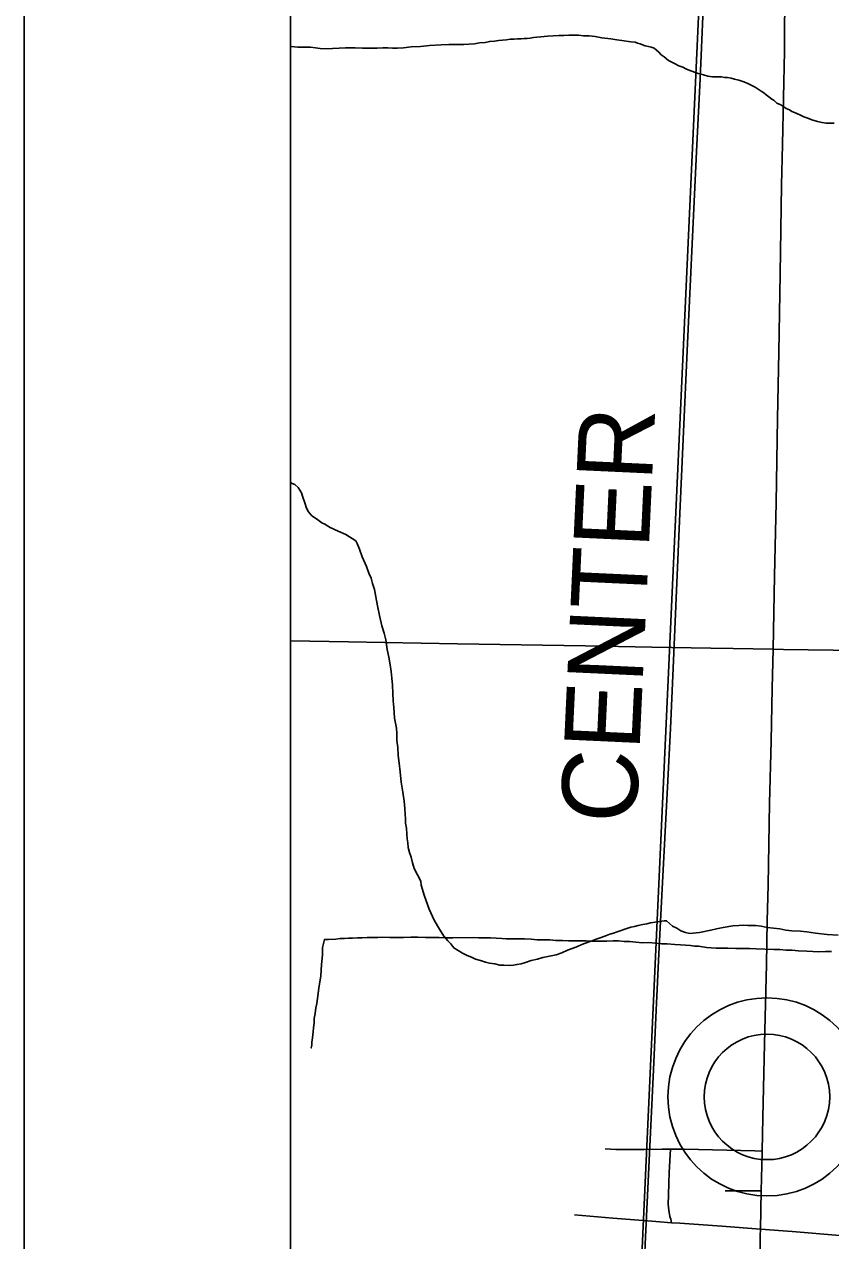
# Model space of a CAD drawing. Extents: x 2.4 to 73.1, y 4.5 to 25.6.
# Drawn here: x 41.8585 to 42.1615, y 23.1826 to 23.6395 of the extents above; entities that cross this region are included whole.
import ezdxf

# ---------------------------------------------------------------- set-up
doc = ezdxf.new("R2010")
doc.units = 0
for name, color, linetype in [('GM_X_County_Road', 7, 'Continuous'), ('GM_X_Interchange_Ramps', 7, 'Continuous'), ('GM_X_Minor_River', 7, 'Continuous'), ('GM_X_Section', 7, 'Continuous'), ('GM_X_State_Route', 7, 'Continuous'), ('GM_X_Township_Road', 7, 'Continuous'), ('GM_X_Township_Road_Text', 7, 'Continuous'), ('GM_X_Unincorporated', 7, 'Continuous'), ('GM_X_Unincorporated_Location', 7, 'Continuous'), ('GM_X_US_Shield', 7, 'Continuous'), ('SH_Cut_Line', 7, 'Continuous'), ('SH_Data', 7, 'Continuous')]:
    doc.layers.add(name, color=color, linetype=linetype)

msp = doc.modelspace()

# ---------------------------------------------------------------- linework, layer by layer
at = {"layer": 'GM_X_County_Road'}
msp.add_line((42.13513, 23.18695), (42.13543, 23.20134), dxfattribs=at)
for points in [[(42.1399, 23.40477), (42.14046, 23.4324), (42.14099, 23.45975), (42.14157, 23.49145), (42.14206, 23.51631), (42.14259, 23.54584), (42.14311, 23.5791), (42.14339, 23.59432), (42.14415, 23.62945), (42.14422, 23.63877), (42.14484, 23.67172), (42.1458, 23.71647), (42.14621, 23.7432), (42.14777, 23.82432), (42.14848, 23.8554), (42.14867, 23.87188), (42.14908, 23.89611), (42.14928, 23.90369)], [(42.13575, 23.21622), (42.13604, 23.22885), (42.13666, 23.25651), (42.13737, 23.28633), (42.13771, 23.30281), (42.13801, 23.31617), (42.13855, 23.34694), (42.13912, 23.37024), (42.13951, 23.39013), (42.1399, 23.40477)], [(42.13543, 23.20134), (42.13562, 23.21083), (42.13575, 23.21622)], [(42.13442, 23.15243), (42.13453, 23.15678), (42.13476, 23.16671), (42.13486, 23.17417), (42.13506, 23.18442), (42.13513, 23.18695)]]:
    msp.add_lwpolyline(points, dxfattribs=at)
at = {"layer": 'GM_X_Interchange_Ramps'}
msp.add_lwpolyline([(41.95853, 24.68373), (41.95853, 21.67404)], dxfattribs=at)
at = {"layer": 'GM_X_Minor_River'}
for points in [[(41.95853, 23.63125), (41.95885, 23.63122), (41.96132, 23.63099), (41.96398, 23.63095), (41.96607, 23.63092), (41.96797, 23.6307), (41.96968, 23.63048), (41.97196, 23.63025), (41.97919, 23.63071), (41.98281, 23.63065), (41.98566, 23.63061), (41.98851, 23.63056), (41.99117, 23.63052), (41.99327, 23.63067), (41.99517, 23.63064), (41.99688, 23.63062), (41.99878, 23.63059), (42.00107, 23.63074), (42.00392, 23.63108), (42.00735, 23.63121), (42.01078, 23.63154), (42.01516, 23.63185), (42.01801, 23.63199), (42.02106, 23.63194), (42.02372, 23.6319), (42.02562, 23.63206), (42.02772, 23.63222), (42.02962, 23.63257), (42.03172, 23.63272), (42.03344, 23.63308), (42.03515, 23.63324), (42.03667, 23.6334), (42.0382, 23.63357), (42.03972, 23.63373), (42.04106, 23.6339), (42.04258, 23.63388), (42.04391, 23.63405), (42.04524, 23.63403), (42.04639, 23.6342), (42.04753, 23.63418), (42.04867, 23.63435), (42.04982, 23.63452), (42.05115, 23.63469), (42.05267, 23.63486), (42.05515, 23.63501), (42.05724, 23.63517), (42.05934, 23.63532), (42.06124, 23.63529), (42.06314, 23.63545), (42.06505, 23.63542), (42.06676, 23.63539), (42.06866, 23.63517), (42.07075, 23.63514), (42.07303, 23.63492), (42.07549, 23.6345), (42.07891, 23.63406), (42.08118, 23.63365), (42.08308, 23.63343), (42.0865, 23.63299), (42.08802, 23.63278), (42.08896, 23.63238), (42.08991, 23.63218), (42.09085, 23.63178), (42.0918, 23.63139), (42.09313, 23.63118), (42.09407, 23.63097), (42.09521, 23.63058), (42.0969, 23.62903), (42.09783, 23.62806), (42.09896, 23.62729), (42.10065, 23.62593), (42.10254, 23.62495), (42.10442, 23.62397), (42.10593, 23.62338), (42.10707, 23.62279), (42.10801, 23.6224), (42.11179, 23.62101), (42.11369, 23.6206), (42.11539, 23.62), (42.1171, 23.61978), (42.11843, 23.61976), (42.11938, 23.61975), (42.12052, 23.61973), (42.12166, 23.61952), (42.1228, 23.6195), (42.12413, 23.61929), (42.12545, 23.61889), (42.12697, 23.61849), (42.12886, 23.61789), (42.13037, 23.61729), (42.13188, 23.61651), (42.1332, 23.61592), (42.13433, 23.61514), (42.13546, 23.61436), (42.1364, 23.61378), (42.13734, 23.613)], [(42.13734, 23.613), (42.13828, 23.61223), (42.13941, 23.61145), (42.14035, 23.61087), (42.14128, 23.6099), (42.1428, 23.60931), (42.14392, 23.60853), (42.14487, 23.60795), (42.146, 23.60736), (42.14694, 23.60677), (42.14788, 23.60638), (42.14883, 23.60598), (42.15015, 23.60539), (42.15147, 23.6048), (42.15298, 23.60421), (42.1545, 23.60362), (42.15658, 23.60301), (42.15828, 23.6026), (42.1598, 23.60239), (42.16132, 23.60237), (42.16284, 23.60234)], [(41.95853, 23.46736), (41.9592, 23.46709), (41.96014, 23.46668), (41.96143, 23.4655), (41.9627, 23.46356), (41.96322, 23.46184), (41.96391, 23.45973), (41.96461, 23.45781), (41.96533, 23.45645), (41.96661, 23.45489), (41.96828, 23.4537), (41.97033, 23.45231), (41.97145, 23.45171), (41.97351, 23.4505), (41.9765, 23.44908), (41.97932, 23.44785), (41.98305, 23.44545), (41.98358, 23.44449), (41.98447, 23.44237), (41.98552, 23.43949), (41.98712, 23.43583), (41.98799, 23.43334), (41.98888, 23.43141), (41.98939, 23.42949), (41.99008, 23.42719), (41.99056, 23.42452), (41.99121, 23.42108), (41.99205, 23.41745)], [(41.99205, 23.41745), (41.99288, 23.41362), (41.99374, 23.41075), (41.99442, 23.40826), (41.99488, 23.40463), (41.99555, 23.40176), (41.99603, 23.3989), (41.99633, 23.39642), (41.99664, 23.39394), (41.99693, 23.39127), (41.99703, 23.38823), (41.99713, 23.38538), (41.99743, 23.3829), (41.99756, 23.381), (41.99768, 23.37891), (41.99801, 23.377), (41.99833, 23.37509), (41.99846, 23.37318), (41.99856, 23.37052), (41.99886, 23.36785), (41.99895, 23.36481), (41.99943, 23.36195), (41.99971, 23.35871), (42.00016, 23.3549), (42.0008, 23.35108), (42.00127, 23.34765), (42.00156, 23.34498), (42.00168, 23.34269), (42.00182, 23.34117), (42.00177, 23.33946), (42.00209, 23.33755), (42.00221, 23.33527), (42.00234, 23.33356), (42.00268, 23.33203), (42.00281, 23.33031), (42.00332, 23.3284), (42.00384, 23.32667), (42.00434, 23.32457), (42.00504, 23.32246), (42.00755, 23.31763), (42.00769, 23.31611), (42.0089, 23.31208), (42.01064, 23.30709), (42.0126, 23.30304), (42.01459, 23.29956), (42.01622, 23.29704), (42.01769, 23.29528), (42.01879, 23.29411), (42.01988, 23.29255), (42.02156, 23.29155), (42.02324, 23.29055), (42.02493, 23.28974), (42.02662, 23.28911), (42.02811, 23.28831), (42.03, 23.28787), (42.03188, 23.28724), (42.03339, 23.28681), (42.03529, 23.28656), (42.03717, 23.28612), (42.03869, 23.28608), (42.04078, 23.28601), (42.04231, 23.28615), (42.04364, 23.2863), (42.04518, 23.28663), (42.0469, 23.28715), (42.04902, 23.28784), (42.05131, 23.28834), (42.05343, 23.28903), (42.05591, 23.28953), (42.0584, 23.29002), (42.06052, 23.29071), (42.06264, 23.29178), (42.06572, 23.29283), (42.06861, 23.29407), (42.07149, 23.29512), (42.07342, 23.29582), (42.07534, 23.29652), (42.07726, 23.29721), (42.07861, 23.29774), (42.07995, 23.29808), (42.0813, 23.29861), (42.08245, 23.29895), (42.08419, 23.29966), (42.08649, 23.30034), (42.08783, 23.30068), (42.08917, 23.30102), (42.09089, 23.30135), (42.09242, 23.30168), (42.09377, 23.30202), (42.09892, 23.3028), (42.09988, 23.30277), (42.1021, 23.30081), (42.10378, 23.29999), (42.10527, 23.299), (42.10696, 23.29837), (42.10866, 23.29794), (42.10981, 23.2981), (42.11095, 23.29825), (42.11229, 23.2984), (42.1165, 23.29921), (42.1186, 23.29972)], [(42.1186, 23.29972), (42.12109, 23.30021), (42.12472, 23.30086), (42.12701, 23.30098), (42.12873, 23.30111), (42.13044, 23.30106), (42.13196, 23.30101), (42.13328, 23.30097), (42.13537, 23.30071), (42.13764, 23.30026), (42.1401, 23.3), (42.14237, 23.29973), (42.14464, 23.29928), (42.14691, 23.29902), (42.15014, 23.29892), (42.15261, 23.29865), (42.15582, 23.29817), (42.16018, 23.29766), (42.16436, 23.29734)], [(42.07197, 23.29515), (42.06969, 23.29519), (42.0674, 23.29523), (42.06531, 23.29526), (42.06303, 23.2953), (42.06075, 23.29533), (42.05828, 23.29537), (42.056, 23.2956), (42.05353, 23.29564), (42.05124, 23.29567), (42.04897, 23.2959), (42.04649, 23.29594), (42.04459, 23.29597), (42.04307, 23.29599), (42.04155, 23.29602), (42.03965, 23.29605), (42.03794, 23.29607), (42.03585, 23.2963), (42.03376, 23.29633), (42.03167, 23.29636), (42.02938, 23.2964), (42.02729, 23.29643), (42.01949, 23.29637), (42.01702, 23.29641), (42.01436, 23.29645), (42.0117, 23.29649), (42.00923, 23.29653), (42.00637, 23.29658), (42.00371, 23.29662), (42.00105, 23.29647), (41.99839, 23.29651), (41.99591, 23.29655), (41.99325, 23.29659), (41.99135, 23.29643), (41.98925, 23.29647), (41.98735, 23.2965), (41.98545, 23.29634), (41.98374, 23.29637), (41.98183, 23.29621), (41.98031, 23.29623), (41.97879, 23.29606), (41.97727, 23.29609), (41.97555, 23.29592), (41.97289, 23.29578), (41.97137, 23.2958), (41.97056, 23.29278), (41.97052, 23.29012), (41.97049, 23.28879), (41.97026, 23.28632), (41.97001, 23.28215), (41.96959, 23.27968), (41.96917, 23.2776), (41.96895, 23.27551), (41.96873, 23.27362), (41.96851, 23.27172), (41.9681, 23.27002), (41.96788, 23.26793), (41.96747, 23.26604), (41.96744, 23.26433), (41.96723, 23.26262), (41.96701, 23.26111), (41.96679, 23.25883), (41.96657, 23.25713), (41.96655, 23.25599), (41.96635, 23.25504), (41.96635, 23.25504)], [(42.16187, 23.29126), (42.15958, 23.29129), (42.15711, 23.29114), (42.15483, 23.29118), (42.15255, 23.2914), (42.14932, 23.29146), (42.14704, 23.29168), (42.14476, 23.29172), (42.14248, 23.29194), (42.1402, 23.29198), (42.13354, 23.29228), (42.13107, 23.29231), (42.12841, 23.29236), (42.12594, 23.2924), (42.1229, 23.29244), (42.12061, 23.29248), (42.11852, 23.29251), (42.11662, 23.29255), (42.11491, 23.29276), (42.11339, 23.29298), (42.11188, 23.29319), (42.11035, 23.29321), (42.10884, 23.29343), (42.10694, 23.29365), (42.10504, 23.29368), (42.10295, 23.2939), (42.1001, 23.29414), (42.09801, 23.29417), (42.09554, 23.2944), (42.09326, 23.29463), (42.09079, 23.29447), (42.08832, 23.2947), (42.08604, 23.29493), (42.08395, 23.29496), (42.08186, 23.29519), (42.07977, 23.29522), (42.07748, 23.29507), (42.07425, 23.29512), (42.07197, 23.29515)]]:
    msp.add_lwpolyline(points, dxfattribs=at)
at = {"layer": 'GM_X_Section'}
msp.add_lwpolyline([(42.11313, 23.66987), (42.60701, 23.66123), (42.59653, 23.16132), (42.09037, 23.17156)], close=True, dxfattribs=at)
at = {"layer": 'GM_X_State_Route'}
msp.add_lwpolyline([(41.95853, 23.4079), (41.98032, 23.40754), (42.02135, 23.40681), (42.06922, 23.40606), (42.09439, 23.40561), (42.11646, 23.40517), (42.12486, 23.40511), (42.1399, 23.40477), (42.14381, 23.40468), (42.17178, 23.40426), (42.19012, 23.4039), (42.21467, 23.40337), (42.24389, 23.40287), (42.30295, 23.40181), (42.34304, 23.40097), (42.40023, 23.39986), (42.44778, 23.39887), (42.47668, 23.39821), (42.53107, 23.39708)], dxfattribs=at)
at = {"layer": 'GM_X_Township_Road'}
for points in [[(42.09151, 23.17086), (42.0916, 23.1748), (42.09183, 23.18132), (42.09495, 23.24683), (42.09598, 23.26918), (42.09701, 23.2903), (42.09823, 23.31482), (42.10019, 23.353), (42.10139, 23.37504), (42.10236, 23.39771), (42.1036, 23.4269), (42.10482, 23.45578), (42.10609, 23.48373), (42.10774, 23.51974), (42.11128, 23.59426), (42.11251, 23.61909), (42.11417, 23.65729), (42.11461, 23.6698)], [(42.07681, 23.21707), (42.08085, 23.21688), (42.09142, 23.21685), (42.09821, 23.217), (42.10133, 23.21701)], [(42.10178, 23.18937), (42.10143, 23.19065), (42.10114, 23.19167), (42.10069, 23.19412), (42.10052, 23.19629), (42.10058, 23.19971), (42.10076, 23.20438), (42.10087, 23.20812), (42.10111, 23.21278), (42.10133, 23.21701)], [(42.10133, 23.21701), (42.10655, 23.21702), (42.13299, 23.2163), (42.13575, 23.21622)], [(42.12183, 23.20129), (42.12554, 23.20137), (42.13543, 23.20134)], [(42.06533, 23.19226), (42.07966, 23.19108), (42.09428, 23.18988)], [(42.09428, 23.18988), (42.0958, 23.18975), (42.10178, 23.18937)], [(42.10178, 23.18937), (42.10481, 23.18918), (42.12065, 23.18808), (42.13513, 23.18695)], [(42.13513, 23.18695), (42.1471, 23.186), (42.16501, 23.18461), (42.18197, 23.18299)]]:
    msp.add_lwpolyline(points, dxfattribs=at)
at = {"layer": 'GM_X_Unincorporated'}
for radius in [0.0372, 0.02358]:
    msp.add_circle((42.13758, 23.23662), radius, dxfattribs=at)
at = {"layer": 'GM_X_Unincorporated_Location'}
msp.add_line((42.13758, 23.23662), (42.13758, 23.23662), dxfattribs=at)
at = {"layer": 'GM_X_US_Shield'}
msp.add_lwpolyline([(41.95853, 23.67281), (41.95853, 23.1743), (42.09037, 23.17156), (42.11313, 23.66987)], close=True, dxfattribs=at)
at = {"layer": 'SH_Cut_Line'}
msp.add_lwpolyline([(41.95853, 24.90511), (41.95853, 21.67404)], dxfattribs=at)
at = {"layer": 'SH_Data'}
for p, q in [((41.85853, 25.00511), (41.85853, 18.00511)), ((41.95853, 24.90511), (41.95853, 18.10511))]:
    msp.add_line(p, q, dxfattribs=at)

# ---------------------------------------------------------------- texts
at = {"layer": 'GM_X_Township_Road_Text'}
msp.add_text('CENTER', height=0.028409, rotation=87.3492, dxfattribs=at).set_placement((42.08841, 23.33904))

doc.saveas('drawing.dxf')
